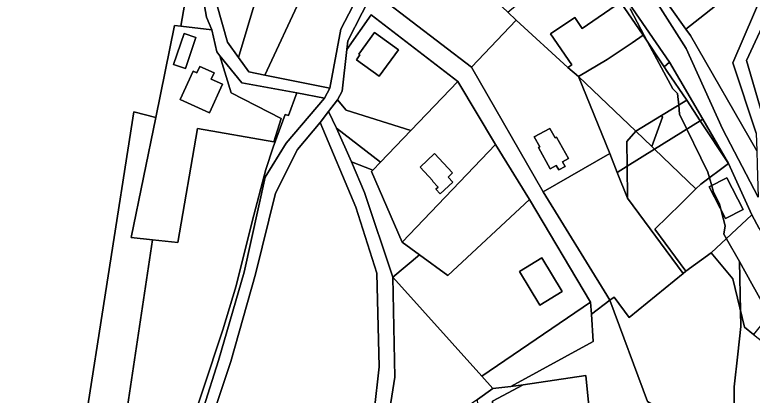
# Model space of a CAD drawing. Extents: x -477304 to -465429, y -1159113 to -1149210.
# Drawn here: x -474408.5 to -474180.9, y -1155444.6 to -1155327.1 of the extents above; entities that cross this region are included whole.
import ezdxf

# ---------------------------------------------------------------- set-up
doc = ezdxf.new("R2010")
doc.units = 0
for name, color, linetype in [('BPEJ_s', 7, 'Continuous'), ('orna_s', 7, 'Continuous'), ('ostatni_s', 7, 'Continuous'), ('PUPFL_s', 7, 'Continuous'), ('trav_porost_s', 7, 'Continuous'), ('voda_s', 7, 'Continuous'), ('zahrada_s', 7, 'Continuous')]:
    doc.layers.add(name, color=color, linetype=linetype)

msp = doc.modelspace()

# ---------------------------------------------------------------- linework, layer by layer
at = {"layer": 'BPEJ_s'}
for points in [[(-474175.66, -1155419.82), (-474181.02, -1155410.23), (-474184.88, -1155403.33), (-474188.88, -1155396.27), (-474189.69, -1155394.83), (-474189.27, -1155392.28), (-474190.44, -1155387.61), (-474190.97, -1155385.48), (-474192.88, -1155381.86), (-474193.42, -1155379.91), (-474194.09, -1155377.47), (-474194.58, -1155375.7), (-474203.3, -1155357.83), (-474203.58, -1155355.03), (-474203.94, -1155351.45), (-474205.43, -1155349.97), (-474213.07, -1155335.66), (-474218.61, -1155325.3)], [(-474218.61, -1155325.3), (-474213.07, -1155335.66), (-474205.43, -1155349.97), (-474203.94, -1155351.45), (-474203.58, -1155355.03), (-474203.3, -1155357.83), (-474194.58, -1155375.7), (-474194.09, -1155377.47), (-474193.42, -1155379.91), (-474192.88, -1155381.86), (-474190.97, -1155385.48), (-474190.44, -1155387.61), (-474189.27, -1155392.28), (-474189.69, -1155394.83), (-474188.88, -1155396.27), (-474184.88, -1155403.33), (-474184.5, -1155418.49), (-474184.38, -1155423.33), (-474185.36, -1155431.95), (-474186.5, -1155442.04), (-474186.5, -1155447.99)], [(-474186.5, -1155447.99), (-474186.5, -1155442.04), (-474185.36, -1155431.95), (-474184.38, -1155423.33), (-474184.5, -1155418.49), (-474184.88, -1155403.33), (-474181.02, -1155410.23), (-474175.66, -1155419.82)]]:
    msp.add_lwpolyline(points, dxfattribs=at)
at = {"layer": 'orna_s'}
for points in [[(-474305.71, -1155335.2), (-474292.42, -1155309.15), (-474285.65, -1155298.3), (-474282.02, -1155301.8), (-474295.01, -1155322.18), (-474267.57, -1155343.31), (-474245.46, -1155381.83), (-474225.77, -1155413.75), (-474224.83, -1155415.28), (-474230.55, -1155419.6), (-474230.81, -1155415.82), (-474249.67, -1155384.13), (-474260.1, -1155367.23), (-474271.73, -1155347.69), (-474298.48, -1155327.15), (-474306.01, -1155337.89)], [(-474253.76, -1155328.79), (-474237.77, -1155343.39), (-474234.55, -1155346.19), (-474224.9, -1155369.92), (-474245.46, -1155381.83), (-474267.57, -1155343.31)], [(-474234.55, -1155346.19), (-474223.39, -1155356.78), (-474216.87, -1155363.05), (-474219.6, -1155366.29), (-474219.5, -1155373.91), (-474222.54, -1155375.8), (-474224.9, -1155369.92)], [(-474295.61, -1155372.6), (-474286.26, -1155362.85), (-474271.73, -1155347.69), (-474260.1, -1155367.23), (-474288.95, -1155397.37), (-474298.44, -1155375.57), (-474297.97, -1155375.08)], [(-474306.22, -1155356.59), (-474286.26, -1155362.85), (-474295.61, -1155372.6), (-474309.18, -1155362.13), (-474311.67, -1155356.98), (-474308.92, -1155353.4)], [(-474309.18, -1155362.13), (-474295.61, -1155372.6), (-474297.97, -1155375.08), (-474304.54, -1155372.56)], [(-474241.7, -1155365.17), (-474243.4, -1155362.2), (-474248.17, -1155364.84), (-474246.5, -1155367.91), (-474246.9, -1155368.12), (-474243.26, -1155374.67), (-474241.4, -1155373.66), (-474240.62, -1155375), (-474238.68, -1155373.94), (-474239.45, -1155372.56), (-474237.59, -1155371.48), (-474241.26, -1155364.97)], [(-474274.88, -1155407.67), (-474283.63, -1155401.26), (-474288.95, -1155397.37), (-474260.1, -1155367.23), (-474249.67, -1155384.13)], [(-474277.87, -1155380.38), (-474278.51, -1155380.97), (-474277.17, -1155382.45), (-474273.29, -1155378.86), (-474274.78, -1155377.26), (-474273.4, -1155375.96), (-474278.94, -1155369.99), (-474283.41, -1155374.17), (-474279.45, -1155378.41), (-474279.59, -1155378.54)], [(-474202.22, -1155407.05), (-474218.85, -1155420.63), (-474223.5, -1155414.28), (-474224.83, -1155415.28), (-474225.77, -1155413.75), (-474245.46, -1155381.83), (-474224.9, -1155369.92), (-474222.54, -1155375.8), (-474219.36, -1155383.72)], [(-474219.5, -1155373.91), (-474219.36, -1155383.72), (-474222.54, -1155375.8)], [(-474274.88, -1155407.67), (-474249.67, -1155384.13), (-474230.81, -1155415.82), (-474264.36, -1155438.75), (-474291.79, -1155408.17), (-474283.63, -1155401.26)], [(-474245.83, -1155402.18), (-474252.76, -1155406.42), (-474246.43, -1155416.76), (-474239.51, -1155412.52)], [(-474255.41, -1155441.93), (-474260.91, -1155442.55), (-474264.36, -1155438.75), (-474230.81, -1155415.82), (-474230.55, -1155419.6), (-474229.97, -1155427.96)]]:
    msp.add_lwpolyline(points, close=True, dxfattribs=at)
at = {"layer": 'ostatni_s'}
for points in [[(-474178.73, -1155393.14), (-474181.04, -1155388.94), (-474188.2, -1155373.04), (-474196.17, -1155359.42), (-474206.48, -1155341.78), (-474231.35, -1155305.56), (-474254.49, -1155277.26), (-474252.18, -1155274.55), (-474270.07, -1155254.63), (-474272.71, -1155247.37), (-474275.73, -1155244.13), (-474275.26, -1155256.47), (-474278.71, -1155252.9), (-474280.92, -1155236.41), (-474293.55, -1155221.74), (-474304.76, -1155210.37), (-474314.69, -1155201.58)], [(-474308.09, -1155205.29), (-474299.06, -1155213.82), (-474280.92, -1155232.64), (-474269.19, -1155244.98), (-474251.3, -1155267.01), (-474237.88, -1155283.77), (-474238.4, -1155284.59), (-474227.09, -1155298.11), (-474217.39, -1155312.27), (-474201.25, -1155337.54), (-474190.1, -1155362.39), (-474179.07, -1155383.49)], [(-474292.42, -1155309.15), (-474305.71, -1155335.2), (-474306.01, -1155337.89), (-474307.45, -1155350.74), (-474308.92, -1155353.4), (-474311.67, -1155356.98), (-474314.3, -1155360.4), (-474321.24, -1155368.73), (-474328.06, -1155382.2), (-474334.18, -1155407.21), (-474341.86, -1155434.19), (-474360.03, -1155488.94)], [(-474354.86, -1155463.07), (-474345.64, -1155433.88), (-474337.69, -1155406.61), (-474331.18, -1155377.25), (-474324.72, -1155366.77), (-474312.88, -1155352.91), (-474311.23, -1155349.79), (-474307.86, -1155331.63), (-474295.63, -1155308.01)], [(-474346.09, -1155323.97), (-474342.9, -1155335.58), (-474339.42, -1155340.38), (-474336.25, -1155344.75), (-474331.37, -1155345.75), (-474311.23, -1155349.79), (-474312.88, -1155352.91), (-474321.5, -1155351.27), (-474338.46, -1155348.11), (-474345.2, -1155339.8), (-474346.1, -1155338.56), (-474347.68, -1155331.82), (-474349.37, -1155327.88), (-474350.96, -1155318.45)], [(-474299.12, -1155463.35), (-474295.99, -1155435.78), (-474296.71, -1155406.95), (-474303.22, -1155386.54), (-474314.3, -1155360.4), (-474311.67, -1155356.98), (-474309.18, -1155362.13), (-474304.54, -1155372.56), (-474300.53, -1155381.97), (-474291.79, -1155408.17), (-474291.21, -1155439.01), (-474295.53, -1155466.42)]]:
    msp.add_lwpolyline(points, dxfattribs=at)
for points in [[(-474182.53, -1155316.64), (-474185.51, -1155319), (-474187.9, -1155320.89), (-474201.36, -1155331.54), (-474215.95, -1155311.16), (-474197.06, -1155296.35), (-474194.67, -1155299.68)], [(-474331.37, -1155345.75), (-474336.25, -1155344.75), (-474339.42, -1155340.38), (-474328.73, -1155304.38), (-474319.89, -1155321.15)], [(-474208.1, -1155343.22), (-474214.53, -1155333.45), (-474221.51, -1155323.26), (-474232.82, -1155306.74), (-474231.35, -1155305.56), (-474206.48, -1155341.78)], [(-474179.07, -1155383.49), (-474190.1, -1155362.39), (-474201.25, -1155337.54), (-474217.39, -1155312.27), (-474215.95, -1155311.16), (-474201.36, -1155331.54), (-474199.96, -1155333.5), (-474179.48, -1155369.12), (-474179.36, -1155373.45)], [(-474233.41, -1155331.34), (-474221.51, -1155323.26), (-474214.53, -1155333.45), (-474217.98, -1155335.79), (-474225.63, -1155340.97), (-474234.55, -1155346.19), (-474237.77, -1155343.39), (-474236.6, -1155342.61), (-474243.11, -1155333.04), (-474235.68, -1155327.99)], [(-474302.33, -1155339.29), (-474297.44, -1155332.59), (-474290.12, -1155337.94), (-474296.09, -1155346.12), (-474303.08, -1155341.05), (-474301.98, -1155339.54)], [(-474359.5, -1155342.45), (-474356.24, -1155332.95), (-474352.6, -1155334.2), (-474355.86, -1155343.7)], [(-474201.13, -1155353.55), (-474208.91, -1155358.24), (-474216.87, -1155363.05), (-474223.39, -1155356.78), (-474234.55, -1155346.19), (-474225.63, -1155340.97), (-474217.98, -1155335.79), (-474214.53, -1155333.45), (-474208.1, -1155343.22), (-474207.16, -1155344.64)], [(-474208.1, -1155343.22), (-474206.48, -1155341.78), (-474196.17, -1155359.42), (-474196.93, -1155359.89), (-474201.13, -1155353.55), (-474207.16, -1155344.64)], [(-474347.88, -1155347.03), (-474344.44, -1155348.6), (-474348.45, -1155357.41), (-474357.47, -1155353.29), (-474353.41, -1155344.51), (-474352.27, -1155345.03), (-474351.4, -1155343.1), (-474347.01, -1155345.11)], [(-474188.2, -1155373.04), (-474196.93, -1155359.89), (-474196.17, -1155359.42)], [(-474243.4, -1155362.2), (-474241.7, -1155365.17), (-474241.26, -1155364.97), (-474237.59, -1155371.48), (-474239.45, -1155372.56), (-474238.68, -1155373.94), (-474240.62, -1155375), (-474241.4, -1155373.66), (-474243.26, -1155374.67), (-474246.9, -1155368.12), (-474246.5, -1155367.91), (-474248.17, -1155364.84)], [(-474283.41, -1155374.17), (-474278.94, -1155369.99), (-474273.4, -1155375.96), (-474274.78, -1155377.26), (-474273.29, -1155378.86), (-474277.17, -1155382.45), (-474278.51, -1155380.97), (-474277.87, -1155380.38), (-474279.59, -1155378.54), (-474279.45, -1155378.41)], [(-474194.15, -1155380.28), (-474188.72, -1155377.53), (-474183.74, -1155387.29), (-474189.19, -1155390.07)], [(-474239.51, -1155412.52), (-474246.43, -1155416.76), (-474252.76, -1155406.42), (-474245.83, -1155402.18)], [(-474261.02, -1155446.37), (-474251.63, -1155441.4), (-474232.27, -1155438.52), (-474230.7, -1155454.05), (-474248.44, -1155461.85), (-474260.51, -1155462.66)], [(-474265.72, -1155445.87), (-474260.91, -1155442.55), (-474255.41, -1155441.93), (-474251.63, -1155441.4), (-474261.02, -1155446.37), (-474260.51, -1155462.66), (-474264.56, -1155462.95)]]:
    msp.add_lwpolyline(points, close=True, dxfattribs=at)
at = {"layer": 'PUPFL_s'}
for points in [[(-474288.95, -1155397.37), (-474283.63, -1155401.26), (-474291.79, -1155408.17), (-474300.53, -1155381.97), (-474304.54, -1155372.56), (-474297.97, -1155375.08), (-474298.44, -1155375.57)], [(-474295.53, -1155466.42), (-474291.21, -1155439.01), (-474291.79, -1155408.17), (-474264.36, -1155438.75), (-474260.91, -1155442.55), (-474265.72, -1155445.87)]]:
    msp.add_lwpolyline(points, close=True, dxfattribs=at)
at = {"layer": 'trav_porost_s'}
for points in [[(-474339.42, -1155340.38), (-474342.9, -1155335.58), (-474346.09, -1155323.97), (-474347.56, -1155312.12), (-474347.64, -1155288.78), (-474366.21, -1155270.09), (-474356.61, -1155274.26), (-474350.99, -1155270.31), (-474338.79, -1155285.31), (-474328.73, -1155304.38)], [(-474286.09, -1155280.64), (-474292.7, -1155291.42), (-474288, -1155296.06), (-474295.63, -1155308.01), (-474307.86, -1155331.63), (-474311.23, -1155349.79), (-474331.37, -1155345.75), (-474319.89, -1155321.15), (-474294.61, -1155287.44), (-474291.91, -1155280.3)], [(-474154.94, -1155307.08), (-474145.75, -1155319.1), (-474169.22, -1155326.04), (-474168.01, -1155366.67), (-474160.62, -1155385.17), (-474132.62, -1155375.82), (-474115.84, -1155369.1), (-474145.75, -1155319.1), (-474113.4, -1155363.78), (-474109.05, -1155376.17), (-474129.43, -1155388.41), (-474152.13, -1155403.19), (-474158.55, -1155407.32), (-474167.46, -1155391.78), (-474175.07, -1155382.4), (-474175.42, -1155376.19), (-474177.14, -1155360.33), (-474182.71, -1155341.26), (-474168.35, -1155310.34)], [(-474349.37, -1155327.88), (-474347.68, -1155331.82), (-474357.29, -1155330.67), (-474355.26, -1155319.34), (-474353.64, -1155310.24), (-474351.45, -1155310.92), (-474350.96, -1155318.45)], [(-474326.26, -1155359.13), (-474328.56, -1155366.32), (-474352.11, -1155362.2), (-474358.22, -1155397.47), (-474366.01, -1155396.6), (-474372.53, -1155395.88), (-474364.96, -1155358.86), (-474359.16, -1155330.45), (-474357.29, -1155330.67), (-474347.68, -1155331.82), (-474346.1, -1155338.56), (-474345.2, -1155339.8), (-474341.67, -1155351.29)], [(-474352.6, -1155334.2), (-474356.24, -1155332.95), (-474359.5, -1155342.45), (-474355.86, -1155343.7)], [(-474347.88, -1155347.03), (-474347.01, -1155345.11), (-474351.4, -1155343.1), (-474352.27, -1155345.03), (-474353.41, -1155344.51), (-474357.47, -1155353.29), (-474348.45, -1155357.41), (-474344.44, -1155348.6)], [(-474312.88, -1155352.91), (-474324.72, -1155366.77), (-474331.18, -1155377.25), (-474337.69, -1155406.61), (-474345.64, -1155433.88), (-474354.86, -1155463.07), (-474356.92, -1155462.42), (-474350.45, -1155443.03), (-474344.24, -1155424.45), (-474340.15, -1155410.81), (-474335.22, -1155390.97), (-474331, -1155374.87), (-474328.78, -1155367.97), (-474325.04, -1155357.88), (-474324.04, -1155358.26), (-474321.5, -1155351.27)], [(-474366.01, -1155396.6), (-474375.57, -1155460.39), (-474387.58, -1155458.32), (-474371.73, -1155357.13), (-474364.96, -1155358.86), (-474372.53, -1155395.88)], [(-474328.06, -1155382.2), (-474321.24, -1155368.73), (-474314.3, -1155360.4), (-474303.22, -1155386.54), (-474296.71, -1155406.95), (-474295.99, -1155435.78), (-474299.12, -1155463.35), (-474311.6, -1155466.89), (-474323.31, -1155475.96), (-474328.06, -1155480.81), (-474331.65, -1155484.54), (-474346.77, -1155505.76), (-474368.93, -1155495.93), (-474363.64, -1155487.58), (-474360.03, -1155488.94), (-474341.86, -1155434.19), (-474334.18, -1155407.21)], [(-474219.6, -1155366.29), (-474216.87, -1155363.05), (-474211.89, -1155367.84), (-474211.04, -1155368.66), (-474219.5, -1155373.91)], [(-474201.36, -1155406.31), (-474202.22, -1155407.05), (-474219.36, -1155383.72), (-474219.5, -1155373.91), (-474211.04, -1155368.66), (-474198.26, -1155380.92), (-474202.97, -1155385.52), (-474210.92, -1155393.37)], [(-474224.83, -1155415.28), (-474223.5, -1155414.28), (-474218.85, -1155420.63), (-474202.22, -1155407.05), (-474201.36, -1155406.31), (-474193.55, -1155400.64), (-474186.84, -1155408.65), (-474183.28, -1155423.62), (-474180.49, -1155425.81), (-474174.29, -1155430.69), (-474165.75, -1155435.4), (-474158.99, -1155428.49), (-474151.52, -1155441.36), (-474157.64, -1155471.79), (-474179.4, -1155477.97), (-474204.97, -1155451.5), (-474213.18, -1155446.51)], [(-474255.41, -1155441.93), (-474229.97, -1155427.96), (-474230.55, -1155419.6), (-474224.83, -1155415.28), (-474213.18, -1155446.51), (-474204.97, -1155451.5), (-474179.4, -1155477.97), (-474164.95, -1155512.37), (-474168.59, -1155514.57), (-474183.95, -1155525.81), (-474187.72, -1155528.03), (-474199.3, -1155504.99), (-474212.93, -1155484.37), (-474223.55, -1155464.18), (-474261.06, -1155478.58), (-474263.75, -1155474.83), (-474264.56, -1155462.95), (-474260.51, -1155462.66), (-474248.44, -1155461.85), (-474230.7, -1155454.05), (-474232.27, -1155438.52), (-474251.63, -1155441.4)]]:
    msp.add_lwpolyline(points, close=True, dxfattribs=at)
for points in [[(-474412.53, -1155453.32), (-474484.54, -1155403.64), (-474480.52, -1155387.83), (-474395.78, -1155307.6), (-474355.26, -1155319.34), (-474357.29, -1155330.67), (-474359.16, -1155330.45), (-474364.96, -1155358.86), (-474371.73, -1155357.13), (-474387.58, -1155458.32)], [(-474375.57, -1155460.39), (-474366.01, -1155396.6), (-474358.22, -1155397.47), (-474352.11, -1155362.2), (-474328.56, -1155366.32), (-474326.26, -1155359.13), (-474341.67, -1155351.29), (-474345.2, -1155339.8), (-474338.46, -1155348.11), (-474321.5, -1155351.27), (-474324.04, -1155358.26), (-474325.04, -1155357.88), (-474328.78, -1155367.97), (-474331, -1155374.87), (-474335.22, -1155390.97), (-474340.15, -1155410.81), (-474344.24, -1155424.45), (-474350.45, -1155443.03), (-474356.92, -1155462.42)]]:
    msp.add_lwpolyline(points, dxfattribs=at)
at = {"layer": 'voda_s'}
for points in [[(-474179.64, -1155363.7), (-474186.88, -1155341.96), (-474173.53, -1155310.76), (-474181.13, -1155295.67), (-474182.93, -1155285.27), (-474184.52, -1155268.75), (-474214.73, -1155261.08), (-474216.17, -1155259.91), (-474229.33, -1155249), (-474234.87, -1155243.39), (-474269.37, -1155224.37), (-474271.91, -1155219.59), (-474273.95, -1155216.38), (-474278.84, -1155208.67)], [(-474168.35, -1155310.34), (-474182.71, -1155341.26), (-474177.14, -1155360.33)]]:
    msp.add_lwpolyline(points, dxfattribs=at)
at = {"layer": 'zahrada_s'}
for points in [[(-474173.53, -1155310.76), (-474186.88, -1155341.96), (-474179.64, -1155363.7), (-474179.48, -1155369.12), (-474199.96, -1155333.5), (-474201.36, -1155331.54), (-474187.9, -1155320.89), (-474185.55, -1155324.45), (-474183.05, -1155322.79), (-474185.51, -1155319), (-474182.53, -1155316.64), (-474194.67, -1155299.68), (-474192.02, -1155297.99), (-474194.48, -1155294.33), (-474182.93, -1155285.27), (-474181.13, -1155295.67)], [(-474278.35, -1155305.34), (-474273.67, -1155309.87), (-474256.31, -1155326.32), (-474253.76, -1155328.79), (-474267.57, -1155343.31), (-474295.01, -1155322.18), (-474282.02, -1155301.8)], [(-474243.11, -1155333.04), (-474236.6, -1155342.61), (-474237.77, -1155343.39), (-474253.76, -1155328.79), (-474256.31, -1155326.32), (-474232.82, -1155306.74), (-474221.51, -1155323.26), (-474233.41, -1155331.34), (-474235.68, -1155327.99)], [(-474286.26, -1155362.85), (-474306.22, -1155356.59), (-474308.92, -1155353.4), (-474307.45, -1155350.74), (-474306.01, -1155337.89), (-474298.48, -1155327.15), (-474271.73, -1155347.69)], [(-474303.08, -1155341.05), (-474296.09, -1155346.12), (-474290.12, -1155337.94), (-474297.44, -1155332.59), (-474302.33, -1155339.29), (-474301.98, -1155339.54)], [(-474208.91, -1155358.24), (-474201.13, -1155353.55), (-474196.93, -1155359.89), (-474211.04, -1155368.66), (-474211.89, -1155367.84), (-474208.61, -1155358.76)], [(-474208.61, -1155358.76), (-474211.89, -1155367.84), (-474216.87, -1155363.05), (-474208.91, -1155358.24)], [(-474211.04, -1155368.66), (-474196.93, -1155359.89), (-474188.2, -1155373.04), (-474196.75, -1155379.46), (-474198.26, -1155380.92)], [(-474202.97, -1155385.52), (-474198.26, -1155380.92), (-474196.75, -1155379.46), (-474188.2, -1155373.04), (-474181.04, -1155388.94), (-474193.55, -1155400.64), (-474201.36, -1155406.31), (-474210.92, -1155393.37)], [(-474183.74, -1155387.29), (-474188.72, -1155377.53), (-474194.15, -1155380.28), (-474189.19, -1155390.07)], [(-474183.28, -1155423.62), (-474186.84, -1155408.65), (-474193.55, -1155400.64), (-474181.04, -1155388.94), (-474178.73, -1155393.14), (-474177.75, -1155394.89), (-474167.3, -1155413.75), (-474169.62, -1155415.16), (-474174.09, -1155417.88), (-474180.49, -1155425.81)]]:
    msp.add_lwpolyline(points, close=True, dxfattribs=at)

doc.saveas('drawing.dxf')
